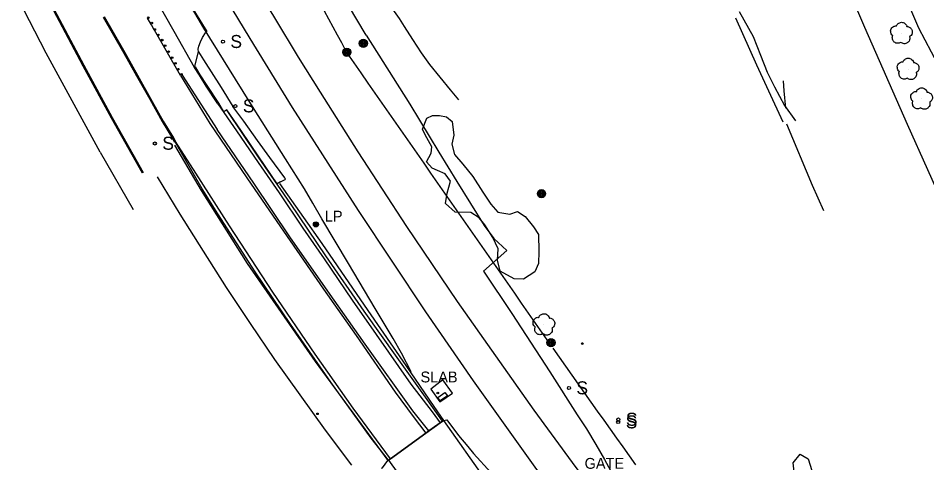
# Model space of a CAD drawing. Extents: x 368532 to 392481, y 10654822 to 10676899.
# Drawn here: x 378244.9 to 378663.9, y 10660689.9 to 10660894.8 of the extents above; entities that cross this region are included whole.
import ezdxf

# ---------------------------------------------------------------- set-up
doc = ezdxf.new("R2010")
doc.units = 0
for name, color, linetype in [('p_bridge deck', 7, 'Continuous'), ('p_Catenary', 7, 'Continuous'), ('p_dtm obscured area', 7, 'Continuous'), ('p_dtm retaining wall', 7, 'Continuous'), ('p_dtm sidewalk', 7, 'Continuous'), ('p_dtm slab', 7, 'Continuous'), ('p_railroad rr control', 7, 'Continuous'), ('p_road - paved curb', 7, 'Continuous'), ('p_road conc barrier', 7, 'Continuous'), ('p_road dirt road', 7, 'Continuous'), ('p_road general road feature', 7, 'Continuous'), ('p_road paint stripe', 7, 'Continuous'), ('p_structure fence', 7, 'Continuous'), ('p_structure sign', 7, 'Continuous'), ('p_structure unidentified', 7, 'Continuous'), ('p_utility general pole', 7, 'Continuous'), ('p_veg tree', 7, 'Continuous'), ('p_veg woods', 7, 'Continuous')]:
    doc.layers.add(name, color=color, linetype=linetype)

msp = doc.modelspace()

# ---------------------------------------------------------------- linework, layer by layer
at = {"layer": 'p_bridge deck'}
for p, q in [((378441, 10660709.4), (378439.44, 10660708.36)), ((378441, 10660709.4), (378460.53, 10660681.72)), ((378439.44, 10660708.36), (378434.24, 10660704.67)), ((378432.86, 10660703.6), (378416.52, 10660691.75)), ((378434.24, 10660704.67), (378432.86, 10660703.6)), ((378416.52, 10660691.75), (378415.64, 10660691.1)), ((378415.64, 10660691.1), (378433.68, 10660665.91))]:
    msp.add_line(p, q, dxfattribs=at)
at = {"layer": 'p_Catenary'}
for points in [[(378385.98, 10660898.19), (378387.96, 10660894.54), (378389.95, 10660890.89), (378391.93, 10660887.23), (378393.91, 10660883.58), (378395.89, 10660879.93)], [(378396.49, 10660878.79), (378399.7, 10660874.18), (378402.92, 10660869.57), (378406.14, 10660864.95), (378409.35, 10660860.34), (378412.57, 10660855.73), (378415.78, 10660851.12), (378419, 10660846.5), (378422.22, 10660841.89), (378425.43, 10660837.28), (378428.65, 10660832.67), (378431.87, 10660828.05), (378435.08, 10660823.44), (378438.3, 10660818.83), (378441.52, 10660814.22), (378444.73, 10660809.6), (378447.95, 10660804.99), (378451.17, 10660800.38), (378454.38, 10660795.76), (378457.6, 10660791.15), (378460.82, 10660786.54), (378464.03, 10660781.93), (378467.25, 10660777.31), (378470.46, 10660772.7), (378473.68, 10660768.09), (378476.9, 10660763.48), (378480.11, 10660758.86), (378483.33, 10660754.25), (378486.55, 10660749.64), (378489.76, 10660745.03)], [(378491.42, 10660742.7), (378494.36, 10660738.56), (378497.29, 10660734.42), (378500.22, 10660730.28), (378503.15, 10660726.14), (378506.08, 10660722), (378509.01, 10660717.86), (378511.94, 10660713.71), (378514.87, 10660709.57), (378517.8, 10660705.43), (378520.73, 10660701.29), (378523.66, 10660697.15), (378526.59, 10660693.01), (378529.52, 10660688.87)]]:
    msp.add_lwpolyline(points, dxfattribs=at)
at = {"layer": 'p_dtm obscured area'}
for points in [[(378412.4, 10660687.32), (378412.85, 10660687.55), (378415.4, 10660690.9), (378415.64, 10660691.1), (378416.52, 10660691.75), (378432.86, 10660703.6), (378439.44, 10660708.36), (378441, 10660709.4), (378442.61, 10660709.68)], [(378442.61, 10660709.68), (378447.93, 10660702.5), (378452.27, 10660697.42), (378454.9, 10660694.18), (378462.92, 10660685.2), (378477.93, 10660668.18), (378492.21, 10660652.11), (378502.67, 10660640), (378522.08, 10660618.59), (378537.81, 10660598.49), (378550.48, 10660582.86), (378567.7, 10660561.34), (378586.94, 10660537.84), (378602.51, 10660520.58), (378617.74, 10660503.06)]]:
    msp.add_lwpolyline(points, dxfattribs=at)
at = {"layer": 'p_dtm retaining wall'}
for p, q in [((378575.72, 10660895.03), (378585.29, 10660873.36)), ((378585.29, 10660873.36), (378590.84, 10660861.35)), ((378590.84, 10660861.35), (378597.46, 10660847.05)), ((378599.22, 10660846.19), (378611.08, 10660817.82)), ((378316.93, 10660836.26), (378329.26, 10660815.37)), ((378365.43, 10660818.66), (378376.51, 10660802.94)), ((378329.26, 10660815.37), (378350.55, 10660781.76)), ((378611.08, 10660817.82), (378616.21, 10660806.18)), ((378376.51, 10660802.94), (378384.97, 10660790.92)), ((378384.97, 10660790.92), (378406.17, 10660760.08)), ((378350.55, 10660781.76), (378381.8, 10660736.51)), ((378406.17, 10660760.08), (378423.59, 10660734.74)), ((378381.8, 10660736.51), (378415.4, 10660690.9)), ((378423.59, 10660734.74), (378436.57, 10660715.85)), ((378436.57, 10660715.85), (378441, 10660709.4))]:
    msp.add_line(p, q, dxfattribs=at)
at = {"layer": 'p_dtm sidewalk'}
for p, q in [((378328.11, 10660879.32), (378330.35, 10660875.62)), ((378330.35, 10660875.62), (378338.48, 10660862.92)), ((378338.48, 10660862.92), (378343.95, 10660854.06)), ((378339.72, 10660851.66), (378337.37, 10660855.64)), ((378341.1, 10660852.57), (378339.72, 10660851.66)), ((378347.59, 10660843.24), (378341.1, 10660852.57)), ((378348.87, 10660847.29), (378343.95, 10660854.06)), ((378355.9, 10660830.92), (378347.59, 10660843.24)), ((378355.24, 10660838.48), (378348.87, 10660847.29)), ((378360.94, 10660830.61), (378355.24, 10660838.48)), ((378364.29, 10660818.48), (378355.9, 10660830.92)), ((378367.78, 10660821.16), (378360.94, 10660830.61)), ((378319.6, 10660804.53), (378309.16, 10660821.71)), ((378365.8, 10660819.33), (378364.29, 10660818.48)), ((378365.8, 10660819.33), (378368, 10660820.47)), ((378368.17, 10660820.56), (378367.78, 10660821.16)), ((378368, 10660820.47), (378368.17, 10660820.56)), ((378330.28, 10660787.49), (378319.6, 10660804.53)), ((378340.94, 10660770.72), (378330.28, 10660787.49)), ((378352.08, 10660754.06), (378340.94, 10660770.72)), ((378363.29, 10660737.53), (378352.08, 10660754.06)), ((378374.97, 10660721.17), (378363.29, 10660737.53)), ((378386.62, 10660704.97), (378374.97, 10660721.17)), ((378398.67, 10660688.8), (378386.62, 10660704.97))]:
    msp.add_line(p, q, dxfattribs=at)
at = {"layer": 'p_dtm slab'}
for p, q in [((378440.65, 10660728.14), (378435.13, 10660723.84)), ((378445.17, 10660721.93), (378440.65, 10660728.14)), ((378435.13, 10660723.84), (378439.29, 10660718.01)), ((378439.29, 10660718.01), (378445.17, 10660721.93))]:
    msp.add_line(p, q, dxfattribs=at)
at = {"layer": 'p_railroad rr control'}
for points in [[(378278.46, 10661044.28), (378301.46, 10661002.06), (378323.6, 10660962.25), (378345.07, 10660924.72), (378363.1, 10660894.97), (378374.02, 10660876.93), (378384.16, 10660860.75)], [(378371.36, 10660853.62), (378351.88, 10660885.47), (378335.69, 10660912.2), (378321.02, 10660937.52), (378304.21, 10660966.58), (378289.39, 10660993.91), (378282.35, 10661007.01)], [(378591.5, 10660992.56), (378612.01, 10660944.51), (378635.21, 10660890.62), (378654.82, 10660845.94), (378673.49, 10660804.23), (378692.1, 10660765.2), (378705.02, 10660738.76), (378720.05, 10660708.54), (378736.93, 10660676.64), (378754.69, 10660644.59), (378770.4, 10660617.11), (378784.2, 10660593.58), (378798.17, 10660570.34), (378813.16, 10660545.51), (378828.14, 10660522.13)], [(378384.16, 10660860.75), (378401.46, 10660833.26), (378424.01, 10660798.86), (378447.33, 10660764.2), (378464.92, 10660739.13), (378482.6, 10660714.2), (378500.27, 10660690.04), (378519.17, 10660665), (378546.92, 10660629.44), (378569.41, 10660601.12), (378597.73, 10660566.34), (378620.24, 10660539.84), (378651.3, 10660504.39), (378675.87, 10660477.04), (378689.08, 10660462.55)], [(378646.15, 10660483.09), (378618.34, 10660515.82), (378566.27, 10660579.05), (378522.85, 10660634.64), (378483.35, 10660687.89), (378454.91, 10660727.69), (378432.88, 10660759.42), (378401.81, 10660806.19), (378371.36, 10660853.62)]]:
    msp.add_lwpolyline(points, dxfattribs=at)
at = {"layer": 'p_road - paved curb'}
for p, q in [((378316.88, 10660888.76), (378304.8, 10660909.74)), ((378274.91, 10660872.75), (378260.02, 10660900.78)), ((378275.04, 10660872.82), (378260.16, 10660900.85)), ((378275.35, 10660872.99), (378260.47, 10660901.01)), ((378284.13, 10660895.3), (378288.28, 10660888.08)), ((378284.43, 10660895.48), (378288.58, 10660888.26)), ((378284.56, 10660895.55), (378288.71, 10660888.33)), ((378288.28, 10660888.08), (378293.59, 10660878.75)), ((378288.58, 10660888.26), (378293.89, 10660878.93)), ((378288.71, 10660888.33), (378294.02, 10660879)), ((378326.23, 10660872.09), (378316.88, 10660888.76)), ((378293.59, 10660878.75), (378299.51, 10660868.26)), ((378293.89, 10660878.93), (378299.82, 10660868.44)), ((378294.02, 10660879), (378299.95, 10660868.51)), ((378287.9, 10660848.67), (378274.91, 10660872.75)), ((378288.03, 10660848.74), (378275.04, 10660872.82)), ((378288.34, 10660848.91), (378275.35, 10660872.99)), ((378299.51, 10660868.26), (378305.54, 10660857.53)), ((378299.82, 10660868.44), (378305.85, 10660857.7)), ((378299.95, 10660868.51), (378305.98, 10660857.77)), ((378328.45, 10660868.49), (378326.23, 10660872.09)), ((378328.58, 10660868.57), (378326.36, 10660872.17)), ((378328.87, 10660868.75), (378326.65, 10660872.35)), ((378331.62, 10660863.47), (378328.45, 10660868.49)), ((378331.75, 10660863.55), (378328.58, 10660868.57)), ((378332.04, 10660863.74), (378328.87, 10660868.75)), ((378336.95, 10660855.36), (378331.62, 10660863.47)), ((378337.08, 10660855.44), (378331.75, 10660863.55)), ((378337.37, 10660855.64), (378332.04, 10660863.74)), ((378305.54, 10660857.53), (378311.33, 10660847.17)), ((378305.85, 10660857.7), (378311.63, 10660847.34)), ((378305.98, 10660857.77), (378311.76, 10660847.42)), ((378336.95, 10660855.36), (378345.56, 10660842.95)), ((378302.28, 10660823.36), (378287.9, 10660848.67)), ((378302.41, 10660823.43), (378288.03, 10660848.74)), ((378302.71, 10660823.61), (378288.34, 10660848.91)), ((378311.63, 10660847.34), (378316.34, 10660839.53)), ((378311.76, 10660847.42), (378316.47, 10660839.61)), ((378311.33, 10660847.17), (378316.04, 10660839.35)), ((378316.04, 10660839.35), (378317, 10660837.74)), ((378316.34, 10660839.53), (378317.3, 10660837.92)), ((378316.47, 10660839.61), (378317.43, 10660838)), ((378345.56, 10660842.95), (378355.58, 10660828.29)), ((378326.74, 10660823.37), (378317.43, 10660838)), ((378355.58, 10660828.29), (378365.21, 10660814.28)), ((378342.3, 10660799.1), (378326.74, 10660823.37)), ((378365.21, 10660814.28), (378376.17, 10660798.06)), ((378362.29, 10660768.53), (378342.3, 10660799.1)), ((378376.17, 10660798.06), (378385.97, 10660783.91)), ((378385.97, 10660783.91), (378398.93, 10660764.77)), ((378381.87, 10660739.96), (378362.29, 10660768.53)), ((378398.93, 10660764.77), (378410, 10660748.99)), ((378410, 10660748.99), (378426.01, 10660726.13)), ((378399.34, 10660715.07), (378381.87, 10660739.96)), ((378426.01, 10660726.13), (378435.77, 10660713.32)), ((378416.52, 10660691.75), (378399.34, 10660715.07)), ((378435.77, 10660713.32), (378439.44, 10660708.36))]:
    msp.add_line(p, q, dxfattribs=at)
at = {"layer": 'p_road conc barrier'}
for p, q in [((378420.65, 10660894.68), (378412.07, 10660906.98)), ((378422.96, 10660891.05), (378420.65, 10660894.68)), ((378426.88, 10660885.01), (378422.96, 10660891.05)), ((378430.93, 10660878.91), (378426.88, 10660885.01)), ((378434.68, 10660873.47), (378430.93, 10660878.91)), ((378444.17, 10660861.84), (378434.68, 10660873.47)), ((378320.5, 10660868.62), (378336.7, 10660843.51)), ((378448.14, 10660857.14), (378444.17, 10660861.84)), ((378341.04, 10660852.21), (378355.51, 10660830.8)), ((378353.6, 10660818.77), (378336.7, 10660843.51)), ((378329.73, 10660816.18), (378317.31, 10660837.9)), ((378355.51, 10660830.8), (378370.3, 10660809.4)), ((378370.09, 10660794.11), (378353.6, 10660818.77)), ((378336.93, 10660804.59), (378329.73, 10660816.18)), ((378370.3, 10660809.4), (378386.6, 10660785.26)), ((378354.1, 10660777.88), (378336.93, 10660804.59)), ((378387.69, 10660769.03), (378370.09, 10660794.11)), ((378386.6, 10660785.26), (378404.35, 10660759.81)), ((378370.41, 10660753.82), (378354.1, 10660777.88)), ((378404.87, 10660744.48), (378387.69, 10660769.03)), ((378404.35, 10660759.81), (378419.42, 10660738.36)), ((378389.08, 10660727.06), (378370.41, 10660753.82)), ((378426.81, 10660713.83), (378404.87, 10660744.48)), ((378419.42, 10660738.36), (378432.58, 10660720.05)), ((378407.72, 10660701.28), (378389.08, 10660727.06)), ((378432.58, 10660720.05), (378440.33, 10660709.11)), ((378434.24, 10660704.67), (378426.81, 10660713.83)), ((378415.64, 10660691.1), (378407.72, 10660701.28))]:
    msp.add_line(p, q, dxfattribs=at)
at = {"layer": 'p_road dirt road'}
for p, q in [((378653.22, 10660906.54), (378660.04, 10660890.41)), ((378660.04, 10660890.41), (378668.77, 10660873.85))]:
    msp.add_line(p, q, dxfattribs=at)
at = {"layer": 'p_road general road feature'}
for p, q in [((378320.28, 10660907.65), (378331.81, 10660888.73)), ((378329, 10660883.95), (378329.88, 10660885.96)), ((378329.88, 10660885.96), (378331.28, 10660888.03)), ((378331.28, 10660888.03), (378331.81, 10660888.73)), ((378327.85, 10660880.53), (378328.25, 10660881.96)), ((378328.25, 10660881.96), (378329, 10660883.95)), ((378326.23, 10660872.09), (378328.11, 10660879.32)), ((378328.11, 10660879.32), (378327.85, 10660880.53))]:
    msp.add_line(p, q, dxfattribs=at)
at = {"layer": 'p_road paint stripe'}
for p, q in [((378257.75, 10660878.67), (378244.89, 10660903.84)), ((378306.36, 10660891.77), (378304.58, 10660894.79)), ((378307.52, 10660889.72), (378306.36, 10660891.77)), ((378319.67, 10660868.35), (378307.79, 10660889.25)), ((378282.66, 10660833.05), (378257.75, 10660878.67)), ((378319.67, 10660868.35), (378333.27, 10660846.3)), ((378333.27, 10660846.3), (378350.35, 10660821.18)), ((378282.66, 10660833.05), (378297.89, 10660806.63)), ((378350.35, 10660821.18), (378364.2, 10660801.12)), ((378364.2, 10660801.12), (378385.7, 10660769.88)), ((378385.7, 10660769.88), (378400.71, 10660748.59)), ((378400.71, 10660748.59), (378418.74, 10660722.38)), ((378418.74, 10660722.38), (378427.06, 10660711.25)), ((378427.06, 10660711.25), (378432.86, 10660703.6))]:
    msp.add_line(p, q, dxfattribs=at)
at = {"layer": 'p_structure fence'}
for p, q in [((378330.5, 10660890.29), (378318.31, 10660911.15)), ((378405.43, 10660886.98), (378397.16, 10660900.68)), ((378577.37, 10660897.92), (378583.88, 10660886.33)), ((378351.44, 10660856.52), (378330.5, 10660890.29)), ((378405.43, 10660886.98), (378425.42, 10660855.13)), ((378583.88, 10660886.33), (378587.16, 10660877.83)), ((378587.16, 10660877.83), (378590.32, 10660870.01)), ((378590.32, 10660870.01), (378593.57, 10660863.19)), ((378598.1, 10660861.27), (378597.75, 10660865.96)), ((378593.57, 10660863.19), (378598.24, 10660854.62)), ((378598.89, 10660853.4), (378598.1, 10660861.27)), ((378355.53, 10660849.94), (378351.44, 10660856.52)), ((378425.42, 10660855.13), (378438.85, 10660833.11)), ((378598.24, 10660854.62), (378603.32, 10660847.47)), ((378368.1, 10660830.05), (378355.53, 10660849.94)), ((378438.85, 10660833.11), (378447.2, 10660819.52)), ((378376.91, 10660816.11), (378368.1, 10660830.05)), ((378447.2, 10660819.52), (378459.75, 10660799.23)), ((378380.78, 10660809.57), (378376.91, 10660816.11)), ((378384.92, 10660802.33), (378380.78, 10660809.57)), ((378397.28, 10660781.68), (378384.92, 10660802.33)), ((378459.75, 10660799.23), (378464.26, 10660793.24)), ((378464.26, 10660793.24), (378470.27, 10660787.76)), ((378470.27, 10660787.76), (378459.44, 10660778.25)), ((378409.48, 10660761.03), (378397.28, 10660781.68)), ((378459.44, 10660778.25), (378472.47, 10660758.7)), ((378417.79, 10660747.22), (378409.48, 10660761.03)), ((378472.47, 10660758.7), (378490.02, 10660731.77)), ((378421.58, 10660740.42), (378417.79, 10660747.22)), ((378426.09, 10660731.85), (378421.58, 10660740.42)), ((378490.02, 10660731.77), (378502.64, 10660711.9)), ((378502.64, 10660711.9), (378506.91, 10660705.55)), ((378506.91, 10660705.55), (378511.22, 10660698.27)), ((378511.22, 10660698.27), (378515.2, 10660691.36)), ((378515.2, 10660691.36), (378518.91, 10660684.58))]:
    msp.add_line(p, q, dxfattribs=at)
at = {"layer": 'p_structure sign'}
for centre in [(378339.3, 10660883.97), (378345.03, 10660854.3), (378307.91, 10660837.07), (378498.84, 10660724.32), (378521.57, 10660708.62), (378521.67, 10660709.83)]:
    msp.add_circle(centre, 0.713, dxfattribs=at)
at = {"layer": 'p_structure unidentified'}
for p, q in [((378438.44, 10660719.89), (378441.66, 10660722.26)), ((378441.66, 10660722.26), (378442.91, 10660720.66)), ((378439.49, 10660718.37), (378438.44, 10660719.89)), ((378442.91, 10660720.66), (378439.49, 10660718.37))]:
    msp.add_line(p, q, dxfattribs=at)
for centre in [(378304.88, 10660895.02), (378306.5, 10660892.61), (378307.88, 10660889.61), (378309.56, 10660887.1), (378311.29, 10660884.73), (378312.67, 10660882.14), (378314.25, 10660879.43), (378315.88, 10660876.61), (378317.41, 10660874.05), (378318.73, 10660871.32), (378320.19, 10660868.89), (378505, 10660744.84), (378438.39, 10660722.02), (378382.91, 10660712.44)]:
    msp.add_circle(centre, 0.375, dxfattribs=at)
at = {"layer": 'p_utility general pole'}
for centre, radius in [((378404.02, 10660883.23), 1.9), ((378396.43, 10660879.12), 1.9), ((378404.02, 10660883.23), 1.44), ((378404.02, 10660883.23), 0.973), ((378404.02, 10660883.23), 0.539), ((378404.02, 10660883.23), 0.192), ((378396.43, 10660879.12), 1.44), ((378396.43, 10660879.12), 0.973), ((378396.43, 10660879.12), 0.539), ((378396.43, 10660879.12), 0.192), ((378486.19, 10660813.92), 1.9), ((378486.19, 10660813.92), 1.44), ((378486.19, 10660813.92), 0.973), ((378486.19, 10660813.92), 0.539), ((378486.19, 10660813.92), 0.192), ((378382.19, 10660799.77), 1.19), ((378382.19, 10660799.77), 0.901), ((378382.19, 10660799.77), 0.608), ((378382.19, 10660799.77), 0.337), ((378382.19, 10660799.77), 0.12), ((378490.58, 10660745.26), 1.9), ((378490.58, 10660745.26), 1.44), ((378490.58, 10660745.26), 0.973), ((378490.58, 10660745.26), 0.539), ((378490.58, 10660745.26), 0.192)]:
    msp.add_circle(centre, radius, dxfattribs=at)
at = {"layer": 'p_veg tree'}
for p, q in [((378652.16, 10660887.83), (378652.16, 10660887.83)), ((378655.22, 10660871.3), (378655.22, 10660871.3)), ((378661.44, 10660857.63), (378661.44, 10660857.63)), ((378487.27, 10660753.49), (378487.27, 10660753.49))]:
    msp.add_line(p, q, dxfattribs=at)
for points in [[(378651.87, 10660883.67), (378650.38, 10660883.24), (378648.87, 10660883.8), (378648.09, 10660885.09), (378647.96, 10660885.93), (378648.12, 10660886.62), (378648.18, 10660886.75), (378648.1, 10660886.83), (378647.49, 10660887.56), (378647.28, 10660889.48), (378648.49, 10660890.96), (378649.76, 10660891.25), (378649.9, 10660891.25), (378649.95, 10660891.36), (378650.67, 10660892.34), (378652.18, 10660892.92), (378653.76, 10660892.38), (378654.45, 10660891.54), (378654.66, 10660891.03), (378654.68, 10660890.92), (378654.78, 10660890.95), (378655.44, 10660890.83), (378656.52, 10660890.14), (378657.18, 10660888.71), (378656.92, 10660887.35), (378656.19, 10660886.48), (378655.96, 10660886.35), (378655.92, 10660886.29), (378655.93, 10660886.22), (378656.01, 10660885.77), (378655.95, 10660884.8), (378655.27, 10660883.8), (378654.19, 10660883.14), (378652.59, 10660883.24), (378651.85, 10660883.67)], [(378654.94, 10660867.15), (378653.45, 10660866.71), (378651.94, 10660867.28), (378651.16, 10660868.56), (378651.03, 10660869.41), (378651.18, 10660870.09), (378651.25, 10660870.23), (378651.17, 10660870.3), (378650.56, 10660871.04), (378650.34, 10660872.96), (378651.56, 10660874.44), (378652.83, 10660874.73), (378652.97, 10660874.72), (378653.02, 10660874.84), (378653.74, 10660875.81), (378655.25, 10660876.39), (378656.83, 10660875.85), (378657.52, 10660875.01), (378657.73, 10660874.5), (378657.75, 10660874.39), (378657.85, 10660874.42), (378658.51, 10660874.3), (378659.59, 10660873.62), (378660.25, 10660872.19), (378659.99, 10660870.82), (378659.26, 10660869.95), (378659.03, 10660869.82), (378658.99, 10660869.76), (378659, 10660869.7), (378659.08, 10660869.25), (378659.02, 10660868.27), (378658.34, 10660867.27), (378657.26, 10660866.61), (378655.66, 10660866.71), (378654.92, 10660867.15)], [(378661.16, 10660853.47), (378659.67, 10660853.04), (378658.16, 10660853.61), (378657.38, 10660854.89), (378657.25, 10660855.74), (378657.4, 10660856.42), (378657.47, 10660856.56), (378657.38, 10660856.63), (378656.77, 10660857.37), (378656.56, 10660859.29), (378657.77, 10660860.77), (378659.04, 10660861.06), (378659.19, 10660861.05), (378659.23, 10660861.16), (378659.96, 10660862.14), (378661.46, 10660862.72), (378663.05, 10660862.18), (378663.74, 10660861.34), (378663.95, 10660860.83), (378663.96, 10660860.72), (378664.07, 10660860.75), (378664.73, 10660860.63), (378665.81, 10660859.94), (378666.47, 10660858.52), (378666.21, 10660857.15), (378665.47, 10660856.28), (378665.25, 10660856.15), (378665.21, 10660856.09), (378665.22, 10660856.03), (378665.29, 10660855.58), (378665.23, 10660854.6), (378664.56, 10660853.6), (378663.48, 10660852.94), (378661.88, 10660853.04), (378661.14, 10660853.48)], [(378486.98, 10660749.33), (378485.49, 10660748.9), (378483.98, 10660749.47), (378483.2, 10660750.75), (378483.07, 10660751.6), (378483.23, 10660752.28), (378483.29, 10660752.42), (378483.21, 10660752.49), (378482.6, 10660753.23), (378482.39, 10660755.15), (378483.6, 10660756.63), (378484.87, 10660756.92), (378485.02, 10660756.91), (378485.06, 10660757.02), (378485.78, 10660758), (378487.29, 10660758.58), (378488.87, 10660758.04), (378489.56, 10660757.2), (378489.77, 10660756.69), (378489.79, 10660756.58), (378489.89, 10660756.61), (378490.55, 10660756.49), (378491.63, 10660755.8), (378492.29, 10660754.38), (378492.04, 10660753.01), (378491.3, 10660752.14), (378491.07, 10660752.01), (378491.03, 10660751.95), (378491.04, 10660751.89), (378491.12, 10660751.44), (378491.06, 10660750.46), (378490.38, 10660749.46), (378489.3, 10660748.8), (378487.7, 10660748.9), (378486.96, 10660749.34)]]:
    msp.add_spline(points, degree=3, dxfattribs=at)
at = {"layer": 'p_veg woods'}
for points in [[(378433.31, 10660848.79), (378435.89, 10660849.96), (378439.15, 10660849.96), (378442.41, 10660849.42), (378445.05, 10660847.16), (378445.85, 10660840.91), (378444.91, 10660836.77), (378446.16, 10660831.97), (378449.86, 10660827.48), (378454.54, 10660821.8), (378459.2, 10660814.68), (378462.85, 10660809.08), (378466.12, 10660805.39), (378471.67, 10660804.49), (378475.08, 10660805.67), (378478.65, 10660803.45), (378482.46, 10660798.72), (378484.81, 10660795.11), (378484.93, 10660787.24), (378484.87, 10660781.77), (378483.18, 10660777.97), (378477.84, 10660774.58), (378473.57, 10660774.63), (378467.22, 10660778.18), (378465.93, 10660783.23), (378466.23, 10660788.46), (378463.83, 10660793.74), (378460.08, 10660799.59), (378457.53, 10660802.79), (378453.55, 10660805.31), (378446.47, 10660805.35), (378441.91, 10660809.37), (378442.64, 10660814.11), (378444.23, 10660819.75), (378441.8, 10660823.05), (378438.32, 10660824.54), (378435.76, 10660825.73), (378433.11, 10660828.63), (378435.31, 10660832.65), (378435.67, 10660835.58), (378432.63, 10660841.07), (378431.39, 10660843.6)], [(378606.18, 10660671.79), (378603.76, 10660675.64), (378602.99, 10660683.12), (378602.22, 10660689.84), (378605.4, 10660693.8), (378609.18, 10660691.63), (378611.61, 10660683.82), (378611.85, 10660678.16), (378612.27, 10660675.01), (378611.75, 10660673.93)]]:
    msp.add_lwpolyline(points, close=True, dxfattribs=at)

# ---------------------------------------------------------------- texts
at = {"layer": 'p_dtm slab'}
msp.add_text(' SLAB', height=5, dxfattribs=at).set_placement((378428.56, 10660726.93))
at = {"layer": 'p_structure fence'}
msp.add_text(' GATE', height=5, dxfattribs=at).set_placement((378504.22, 10660687.1))
at = {"layer": 'p_structure sign'}
for p in [(378342.76, 10660881.08), (378348.48, 10660851.41), (378311.37, 10660834.18), (378502.3, 10660721.42), (378525.03, 10660705.73), (378525.13, 10660706.93)]:
    msp.add_text('S', height=6, dxfattribs=at).set_placement(p)
at = {"layer": 'p_utility general pole'}
msp.add_text('LP', height=5, dxfattribs=at).set_placement((378386.31, 10660801.07))

doc.saveas('drawing.dxf')
